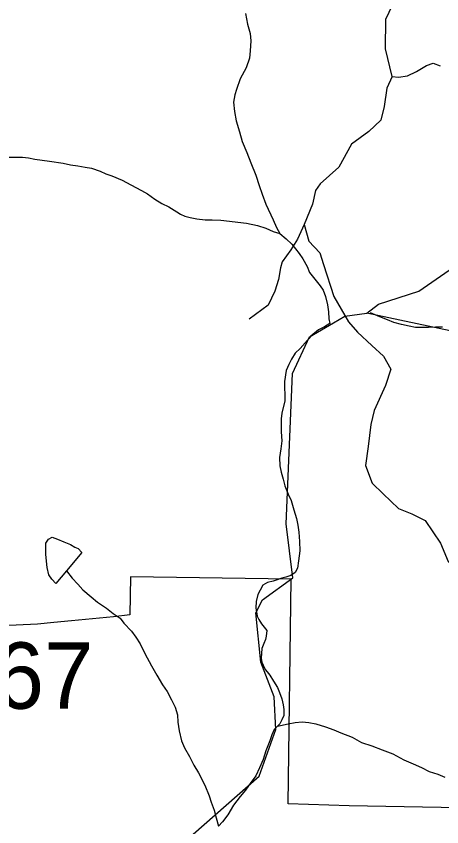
# Model space of a CAD drawing. Extents: x 2001466 to 2224147, y 644118 to 847247.
# Drawn here: x 2030071 to 2032176, y 741256 to 745264 of the extents above; entities that cross this region are included whole.
import ezdxf

# ---------------------------------------------------------------- set-up
doc = ezdxf.new("R2010")
doc.units = 0
for name, color, linetype in [('Exist Boundary Political City Limit New', 7, 'Continuous'), ('Exist Hydrographic Creek Single Shore', 7, 'Continuous'), ('Exist Hydrographic Misc Water Feature', 7, 'Continuous'), ('Exist Road Non-System Type 51', 7, 'Continuous'), ('Exist Road Secondary Structure Standard Bridge Number Label', 7, 'Continuous'), ('Map Preparation Boundary City Limit Buffer Line', 7, 'Continuous')]:
    doc.layers.add(name, color=color, linetype=linetype)

msp = doc.modelspace()

# ---------------------------------------------------------------- linework, layer by layer
at = {"layer": 'Exist Boundary Political City Limit New'}
msp.add_lwpolyline([(2032536, 741345.2), (2031717.4, 741360.2), (2031416.5, 741368.8), (2031431.4, 742480.8), (2030635.6, 742491.8), (2030633.4, 742303.8), (2030551.8, 742294.8), (2030343.6, 742273.6), (2030256.1, 742265.4), (2030175.2, 742257.9), (2030000, 742248.8)], dxfattribs=at)
at = {"layer": 'Exist Hydrographic Creek Single Shore'}
for points in [[(2031804.3, 743795), (2031862.3, 743839.6), (2032062.2, 743904.5), (2032254.2, 744038.4), (2032546.2, 744081.6), (2032679.3, 744147.9), (2032837.3, 744515.4), (2032878.2, 744845.9), (2033011.2, 745079.4), (2033153.3, 745230.7), (2033144.3, 745454), (2033228.2, 745504.8), (2033524, 745607.9)], [(2031639.7, 743748), (2031696.2, 743780.8), (2031804.3, 743795)], [(2030065.2, 739463.3), (2030165.3, 739697.5), (2030215.3, 740004.9), (2030281.4, 740154.5), (2030323.2, 740353.8), (2030390.3, 740503.4), (2030556.3, 740687), (2030581.4, 740830.8), (2030673.2, 740979.8), (2031272.2, 741505.8), (2031355.2, 741737), (2031347.2, 741897.9), (2031280.2, 742070), (2031255.2, 742313.2), (2031288.2, 742378.2), (2031438.3, 742486.7), (2031405.3, 742753.1), (2031437.2, 743497.3), (2031521.3, 743679.3), (2031639.7, 743748)]]:
    msp.add_lwpolyline(points, dxfattribs=at)
at = {"layer": 'Exist Hydrographic Misc Water Feature'}
for points in [[(2031204.5, 745276.3), (2031215, 745224.4), (2031227.1, 745178.2), (2031231.4, 745142), (2031227.7, 745092.1), (2031223.8, 745056.1), (2031208.2, 745007.9), (2031178.5, 744953.6), (2031161, 744901.5), (2031151.4, 744875.4), (2031145.5, 744839.4), (2031150, 744791.8), (2031158.2, 744745.7), (2031174.6, 744692), (2031188.9, 744644.2), (2031211.1, 744589.5), (2031231.6, 744538.3), (2031255.8, 744477.9), (2031272.2, 744426.7), (2031286.5, 744384.6), (2031305, 744334.2), (2031341.3, 744256.3), (2031357.5, 744219.1), (2031374.7, 744189.2)], [(2030034.5, 744566.1), (2030071.2, 744566.1), (2030101.3, 744566.3), (2030131.3, 744564.1), (2030163.1, 744556.8), (2030235.4, 744547.1), (2030303.5, 744537.6), (2030339.6, 744529.4), (2030375.5, 744523.8), (2030411.6, 744518.1), (2030443.6, 744512.5), (2030485.8, 744496.9), (2030513.7, 744484.9), (2030544, 744475.2), (2030594.1, 744453.7), (2030638.2, 744429.8), (2030690.5, 744402.5), (2030720.6, 744386.3), (2030756.7, 744358.5), (2030790.9, 744337.3), (2030825, 744321), (2030865.2, 744297.2), (2030883.2, 744285.3), (2030905.3, 744275.9), (2030931.2, 744268), (2030963.6, 744262.4), (2031005.4, 744256.6), (2031039.5, 744256.7), (2031083.3, 744255), (2031209.4, 744240.2), (2031263.6, 744228.4), (2031305.8, 744216.1), (2031341.7, 744198.9), (2031374.7, 744189.2)], [(2031374.7, 744189.2), (2031406.1, 744163.1), (2031434.2, 744137.1), (2031470.7, 744091.3), (2031488.7, 744063.8), (2031509, 744025.7), (2031521.3, 743996), (2031573.4, 743930.1), (2031589.6, 743908.4), (2031600.1, 743878.6), (2031610.1, 743836.6), (2031614.6, 743802.1), (2031616.7, 743766.8), (2031622.6, 743743.6)], [(2036322.6, 743515.9), (2036270.1, 743490.5), (2036070.2, 743448.6), (2035854.3, 743449.7), (2034704.1, 743699.6), (2034495.2, 743831.8), (2034395.3, 743873.2), (2033695.3, 743854.7), (2033579.2, 743821.1), (2033179.2, 743822.6), (2032921.2, 743647.5), (2032821.1, 743613.4), (2032629.2, 743620.6), (2031804.3, 743795)], [(2032179.9, 743725.7), (2032144.1, 743725.6), (2032110, 743723.9), (2032081.9, 743725.2), (2032045.8, 743725.2), (2032013.9, 743730.8), (2031975.9, 743738.9), (2031937.8, 743748.7), (2031907.6, 743762.5), (2031869.3, 743778), (2031822.3, 743797.8)], [(2031622.6, 743743.6), (2031596, 743727.8), (2031565.8, 743713.6), (2031528.1, 743681.6), (2031500.4, 743649.4), (2031474.8, 743621.2), (2031450.8, 743597.1), (2031432.9, 743568.7), (2031419.2, 743541.1), (2031405.5, 743512.7), (2031397.7, 743457.1), (2031398.5, 743362.7), (2031385, 743300.6), (2031381.1, 743272.8), (2031381.5, 743242.5), (2031381.7, 743208.8), (2031383.7, 743164.5), (2031380, 743124.4), (2031372.5, 743082.7), (2031374.7, 743040.8), (2031381.1, 743008.7), (2031391.1, 742974.9), (2031399.5, 742941.1), (2031415.9, 742900.6), (2031430.3, 742869), (2031444.4, 742822.9), (2031456.7, 742780.8), (2031463.1, 742747), (2031469.2, 742713.3), (2031471.3, 742667.3), (2031474, 742621.2), (2031466.2, 742571.4), (2031462.7, 742535.4), (2031450.6, 742512.7), (2031428.8, 742499.2), (2031404.9, 742490.6), (2031385, 742484.5), (2031356.7, 742476), (2031341.1, 742470.6), (2031313, 742463.8), (2031291, 742450.3), (2031277.3, 742426), (2031265.2, 742404), (2031257.6, 742369.7), (2031256, 742337.8), (2031262.3, 742297.5), (2031270.3, 742280.1), (2031284.5, 742260.1), (2031310.7, 742225.9), (2031307, 742198.1), (2031302.9, 742181.8), (2031295.4, 742162.3), (2031285.3, 742137.9), (2031281.8, 742089.5), (2031285.9, 742069.8), (2031292.1, 742055.8), (2031302.3, 742034.2), (2031312.2, 742021.7), (2031324.5, 742005.9), (2031342.7, 741975.9), (2031362.8, 741944.4), (2031372.9, 741920.4), (2031385.2, 741888.9), (2031391.5, 741858.4), (2031393.6, 741836.2), (2031394, 741806.8), (2031384.1, 741784.8), (2031374.1, 741764.5), (2031363.2, 741753.3)], [(2030318.9, 742521), (2030267.4, 742458.9), (2030247.5, 742480.6), (2030231.3, 742502.3), (2030223.3, 742538.6), (2030217, 742602.7), (2030217, 742658.4), (2030230.7, 742678.7), (2030248.6, 742688.1), (2030274.6, 742678.6), (2030306.8, 742664.8), (2030338.8, 742651), (2030360.9, 742639.1), (2030376.9, 742631.3), (2030395, 742613), (2030318.9, 742521)], [(2030318.9, 742521), (2030346.6, 742485.2), (2030374.7, 742455.9), (2030400.9, 742427.5), (2030441.3, 742393.8), (2030473.5, 742366.1), (2030517.6, 742336.5), (2030550, 742311.3), (2030584.2, 742286.7), (2030602.3, 742263.4), (2030640.6, 742223.2), (2030662.8, 742193.2), (2030683.1, 742160.1), (2030707.5, 742113.6), (2030739.9, 742052.2), (2030766.3, 742006.5), (2030794.6, 741958.4), (2030817, 741924.4), (2030839.3, 741884.5), (2030857.4, 741847.3), (2030867.6, 741809.3), (2030869.9, 741773.2), (2030876.2, 741731.2), (2030888.5, 741680.9), (2030902.9, 741647), (2030927.1, 741603.8), (2030949.4, 741559.9), (2030971.6, 741523.4), (2031004.2, 741462), (2031024.5, 741409.9), (2031034.9, 741378.5), (2031049.1, 741338), (2031059.3, 741300.1), (2031070.6, 741258.9)], [(2031363.2, 741753.3), (2031346.4, 741736.4), (2031334.7, 741710.3), (2031324.7, 741681.8), (2031305.2, 741632.2), (2031291.5, 741588.2), (2031273.6, 741547.6), (2031256, 741507.7), (2031228.3, 741469.7), (2031204.5, 741437.4), (2031178.9, 741405.1), (2031145.1, 741363.1), (2031117.2, 741314.5), (2031091.7, 741280.6), (2031070.6, 741258.9)], [(2031363.2, 741753.3), (2031415.9, 741764.4), (2031450, 741771.1), (2031484.2, 741775.4), (2031518, 741771.4), (2031552.1, 741765.8), (2031600.5, 741750), (2031642.3, 741736.1), (2031676.3, 741720.5), (2031732.7, 741699), (2031778.9, 741673.4), (2031829.1, 741656), (2031881.2, 741636), (2031933.3, 741616.1), (2031987.6, 741587.1), (2032033.7, 741567.3), (2032075.8, 741549.2), (2032113.9, 741529.6), (2032156.2, 741515.6), (2032190.2, 741501.8)]]:
    msp.add_lwpolyline(points, dxfattribs=at)
at = {"layer": 'Exist Road Non-System Type 51'}
for points in [[(2031930.3, 744966.2), (2031896.8, 745102.4), (2031899.1, 745249.2), (2031966, 745392), (2031983.8, 745530.4), (2032015, 745695.1)], [(2031930.3, 744966.2), (2031961.5, 744961.8), (2032006.1, 744968.5), (2032050.7, 744990.8), (2032099.8, 745019.8), (2032133.2, 745030.9), (2032167.6, 745018)], [(2031930.3, 744966.2), (2031903.5, 744908.2), (2031890.1, 744816.7), (2031874.5, 744749.7), (2031814.3, 744694), (2031729.6, 744631.5), (2031667.1, 744517.7), (2031573.5, 744435.1), (2031551.2, 744401.6), (2031535.5, 744334.7), (2031495.4, 744234.2)], [(2031495.4, 744234.2), (2031461.9, 744160.6), (2031428.5, 744109.3), (2031386.1, 744049), (2031377.2, 744020), (2031368.3, 743962), (2031350.4, 743903.9), (2031317, 743834.8), (2031223.1, 743766.3)], [(2031495.4, 744234.2), (2031517.7, 744151.7), (2031573, 744093.6), (2031590.8, 744035.6), (2031642.1, 743877.2)], [(2031642.1, 743877.2), (2031713.5, 743752.2), (2031758.1, 743700.9), (2031829.5, 743636.1), (2031887.5, 743582.6), (2031923.1, 743517.9), (2031896.4, 743437.5), (2031840.6, 743314.8), (2031825, 743245.6), (2031811.6, 743135.8), (2031798.3, 743042.1), (2031831.7, 742955.5), (2031885.2, 742901.9), (2031961.1, 742830.5), (2032028, 742803.7), (2032092.6, 742770.2), (2032168.5, 742658.7), (2032206.4, 742567.2), (2032253.2, 742515.8), (2032322.3, 742482.4), (2032404.9, 742431)]]:
    msp.add_lwpolyline(points, dxfattribs=at)
at = {"layer": 'Map Preparation Boundary City Limit Buffer Line'}
msp.add_lwpolyline([(2032536, 741345.2), (2031717.4, 741360.2), (2031416.5, 741368.8), (2031431.4, 742480.8), (2030635.6, 742491.8), (2030633.4, 742303.8), (2030551.8, 742294.8), (2030343.6, 742273.6), (2030256.1, 742265.4), (2030175.2, 742257.9), (2030000, 742248.8)], dxfattribs=at)

# ---------------------------------------------------------------- texts
at = {"layer": 'Exist Road Secondary Structure Standard Bridge Number Label'}
msp.add_text('67', height=328.08, dxfattribs=at).set_placement((2029964.2, 741839.7))

doc.saveas('drawing.dxf')
